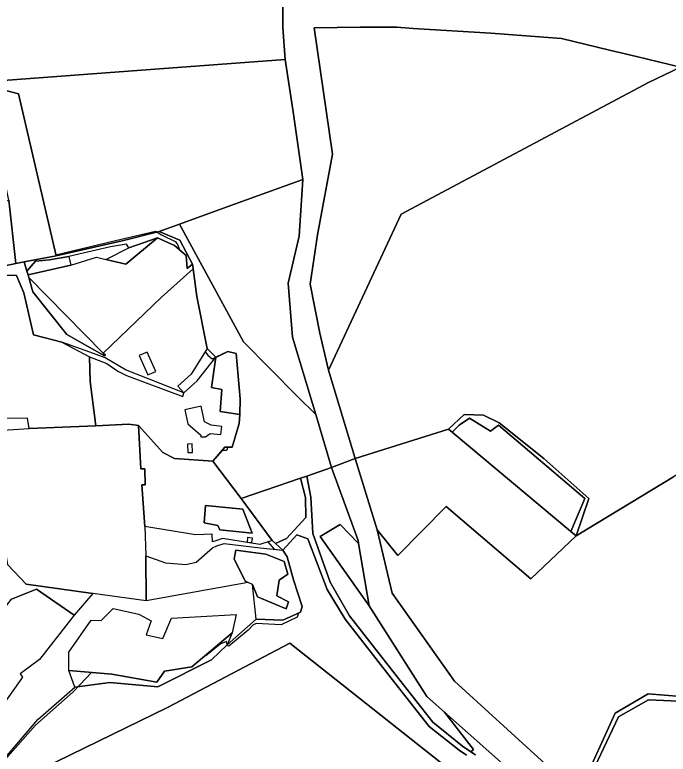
# Model space of a CAD drawing. Extents: x -477304 to -465429, y -1159113 to -1149210.
# Drawn here: x -470642 to -470157, y -1151854 to -1151305 of the extents above; entities that cross this region are included whole.
import ezdxf

# ---------------------------------------------------------------- set-up
doc = ezdxf.new("R2010")
doc.units = 0
for name, color, linetype in [('BPEJ_s', 7, 'Continuous'), ('PUPFL_s', 7, 'Continuous'), ('trav_porost_s', 7, 'Continuous'), ('voda_s', 7, 'Continuous')]:
    doc.layers.add(name, color=color, linetype=linetype)

msp = doc.modelspace()

# ---------------------------------------------------------------- linework, layer by layer
at = {"layer": 'BPEJ_s'}
msp.add_lwpolyline([(-470659.16, -1151358.78), (-470639.21, -1151364.17), (-470611.46, -1151483.61), (-470567.29, -1151472.92), (-470537.41, -1151465.95), (-470536.25, -1151466.7), (-470533.14, -1151468.72), (-470522.9, -1151473.63), (-470521.41, -1151475.33), (-470519.4, -1151480.05), (-470514.72, -1151484.17), (-470514.23, -1151492.14), (-470513.72, -1151493.34), (-470510.13, -1151490.61), (-470509.53, -1151494), (-470506.83, -1151514.54), (-470499.13, -1151552.98), (-470500.72, -1151555.54), (-470498.8, -1151558.1), (-470495.39, -1151560.66), (-470492.87, -1151559.58), (-470491.37, -1151558.94), (-470483.94, -1151555.42), (-470477.57, -1151556.92), (-470474.8, -1151590.43), (-470474.87, -1151602.01), (-470475.35, -1151608.72), (-470480.72, -1151626.2), (-470483.85, -1151626.24), (-470484.29, -1151627.64), (-470484.93, -1151628.71), (-470488.07, -1151628.71), (-470494.9, -1151636.77), (-470473.99, -1151664.4), (-470450.85, -1151695.66), (-470454.07, -1151696.64), (-470449.41, -1151702.05), (-470443.12, -1151702.67), (-470439.95, -1151707.77), (-470435.24, -1151724.84), (-470428.75, -1151744.49), (-470429.85, -1151748.88), (-470431.53, -1151749.64), (-470432.46, -1151752.43), (-470444.4, -1151758.19), (-470462.75, -1151757.13), (-470465.31, -1151758.41), (-470468.72, -1151762.24), (-470483.23, -1151773.98), (-470484.08, -1151773.76), (-470484.3, -1151772.93), (-470484.32, -1151772.87), (-470484.93, -1151770.56), (-470489.63, -1151772.48), (-470500.29, -1151781.23), (-470500.78, -1151781.16), (-470510.51, -1151789.34), (-470530.76, -1151792.46), (-470536.47, -1151800.72), (-470570.01, -1151794.79), (-470584.87, -1151793.57), (-470593.67, -1151802.73), (-470598.84, -1151808.11), (-470626.58, -1151832.64), (-470648.98, -1151858.24)], dxfattribs=at)
msp.add_lwpolyline([(-470659.16, -1151358.78), (-470639.21, -1151364.17), (-470611.46, -1151483.61), (-470567.29, -1151472.92), (-470537.41, -1151465.95), (-470536.25, -1151466.7), (-470533.14, -1151468.72), (-470522.9, -1151473.63), (-470521.41, -1151475.33), (-470519.4, -1151480.05), (-470514.72, -1151484.17), (-470514.23, -1151492.14), (-470513.72, -1151493.34), (-470510.13, -1151490.61), (-470509.53, -1151494), (-470506.83, -1151514.54), (-470499.13, -1151552.98), (-470500.72, -1151555.54), (-470498.8, -1151558.1), (-470495.39, -1151560.66), (-470492.87, -1151559.58), (-470491.37, -1151558.94), (-470483.94, -1151555.42), (-470477.57, -1151556.92), (-470474.8, -1151590.43), (-470474.87, -1151602.01), (-470475.35, -1151608.72), (-470480.72, -1151626.2), (-470483.85, -1151626.24), (-470484.29, -1151627.64), (-470484.93, -1151628.71), (-470488.07, -1151628.71), (-470494.9, -1151636.77), (-470473.99, -1151664.4), (-470450.85, -1151695.66), (-470454.07, -1151696.64), (-470449.41, -1151702.05), (-470443.12, -1151702.67), (-470439.95, -1151707.77), (-470435.24, -1151724.84), (-470428.75, -1151744.49), (-470429.85, -1151748.88), (-470431.53, -1151749.64), (-470432.46, -1151752.43), (-470444.4, -1151758.19), (-470462.75, -1151757.13), (-470465.31, -1151758.41), (-470468.72, -1151762.24), (-470483.23, -1151773.98), (-470484.08, -1151773.76), (-470484.3, -1151772.93), (-470484.32, -1151772.87), (-470484.93, -1151770.56), (-470489.63, -1151772.48), (-470500.29, -1151781.23), (-470500.78, -1151781.16), (-470510.51, -1151789.34), (-470530.76, -1151792.46), (-470536.47, -1151800.72), (-470570.01, -1151794.79), (-470584.87, -1151793.57), (-470593.67, -1151802.73), (-470598.84, -1151808.11), (-470626.58, -1151832.64), (-470648.98, -1151858.24)], dxfattribs=at)
at = {"layer": 'PUPFL_s'}
for points in [[(-470590.97, -1151349.83), (-470620.51, -1151352.03), (-470670.37, -1151355.75), (-470673.29, -1151355.15), (-470654.9, -1151308.72), (-470632.08, -1151252.99), (-470572.35, -1151223.33), (-470517.26, -1151227.82), (-470439, -1151236.7), (-470443.21, -1151256.74), (-470443.16, -1151314.78), (-470441.39, -1151338.67), (-470491.25, -1151342.38), (-470541.11, -1151346.11)], [(-470346.34, -1151315.55), (-470288.78, -1151319.08), (-470236.24, -1151323), (-470200.8, -1151331.6), (-470180.76, -1151336.24), (-470148.15, -1151344.32), (-470171.74, -1151355.7), (-470355.3, -1151453.4), (-470409.15, -1151569.16), (-470415.69, -1151541.71), (-470422.79, -1151505.3), (-470417.45, -1151468.61), (-470406.12, -1151408.86), (-470419.7, -1151314.97), (-470385.67, -1151314.59), (-470358.42, -1151314.47)], [(-470487.69, -1151449.23), (-470519.77, -1151460.89), (-470534.69, -1151466.31), (-470562.32, -1151473.27), (-470611.28, -1151484.38), (-470639.21, -1151364.17), (-470659.16, -1151358.78), (-470670.37, -1151355.75), (-470620.51, -1151352.03), (-470590.97, -1151349.83), (-470541.11, -1151346.11), (-470491.25, -1151342.38), (-470441.39, -1151338.67), (-470435.44, -1151377.36), (-470428.21, -1151427.6)], [(-470153.21, -1151648.26), (-470225.46, -1151692.07), (-470216.01, -1151664.31), (-470249.55, -1151634.67), (-470282.66, -1151608.15), (-470294.13, -1151602.6), (-470308.59, -1151602.12), (-470320.27, -1151612.92), (-470389.37, -1151634.71), (-470409.15, -1151569.16), (-470355.3, -1151453.4), (-470171.74, -1151355.7), (-470148.15, -1151344.32), (-470135.66, -1151368.82), (-470127.77, -1151394.54), (-470090.3, -1151497.49), (-470105.58, -1151486.63), (-470075.17, -1151600.94), (-470091.49, -1151610.84)], [(-470487.69, -1151449.23), (-470428.21, -1151427.6), (-470430.91, -1151469.67), (-470439.2, -1151504.72), (-470435.77, -1151544.58), (-470421.03, -1151593.86), (-470418.55, -1151602.16), (-470432.07, -1151588.73), (-470472.2, -1151548.17), (-470519.77, -1151460.89)], [(-470506.83, -1151514.54), (-470509.53, -1151494), (-470510.13, -1151490.61), (-470519.53, -1151472.72), (-470534.69, -1151466.31), (-470519.77, -1151460.89), (-470472.2, -1151548.17), (-470432.07, -1151588.73), (-470418.55, -1151602.16), (-470406.83, -1151641.32), (-470425.24, -1151647.87), (-470429.92, -1151649.45), (-470473.99, -1151664.4), (-470494.9, -1151636.77), (-470486, -1151626.27), (-470480.72, -1151626.2), (-470475.35, -1151608.72), (-470474.87, -1151602.01), (-470474.8, -1151590.43), (-470477.57, -1151556.92), (-470483.94, -1151555.42), (-470492.83, -1151559.63), (-470499.13, -1151552.98)], [(-470634.84, -1151488.73), (-470611.28, -1151484.38), (-470562.32, -1151473.27), (-470534.69, -1151466.31), (-470519.53, -1151472.72), (-470510.13, -1151490.61), (-470514.14, -1151493.66), (-470514.72, -1151484.17), (-470523.34, -1151476.57), (-470535.96, -1151471.01), (-470557.3, -1151478.38), (-470558.98, -1151475.77), (-470570.89, -1151477.69), (-470601.78, -1151484.78), (-470616.17, -1151487.25), (-470626.64, -1151488.35), (-470632.88, -1151495.72)], [(-470282.66, -1151608.15), (-470249.55, -1151634.67), (-470216.01, -1151664.31), (-470225.46, -1151692.07), (-470229.38, -1151688.8), (-470218.95, -1151664.44), (-470283.13, -1151610.11), (-470289.05, -1151614.42), (-470304.68, -1151604.69), (-470312.32, -1151609.87), (-470317.53, -1151615.21), (-470320.27, -1151612.92), (-470308.59, -1151602.12), (-470294.13, -1151602.6)], [(-470218.95, -1151664.44), (-470229.38, -1151688.8), (-470317.53, -1151615.21), (-470312.32, -1151609.87), (-470304.68, -1151604.69), (-470289.05, -1151614.42), (-470283.13, -1151610.11)], [(-470357.66, -1151706.76), (-470373.13, -1151687.8), (-470389.37, -1151634.71), (-470320.27, -1151612.92), (-470317.53, -1151615.21), (-470229.38, -1151688.8), (-470225.46, -1151692.07), (-470259, -1151723.99), (-470321.95, -1151670.35)], [(-470387.25, -1151695.57), (-470406.83, -1151641.32), (-470389.37, -1151634.71), (-470373.13, -1151687.8), (-470361.97, -1151734.6), (-470315.75, -1151799.93), (-470251.11, -1151858.95), (-470226.66, -1151880.93), (-470242.94, -1151889.79), (-470253.28, -1151882.23), (-470270.37, -1151869.74), (-470323.08, -1151823.03), (-470336.15, -1151811.45), (-470378.96, -1151744.1), (-470386.88, -1151697.74)], [(-470408.04, -1151726.46), (-470420.87, -1151690.29), (-470422.38, -1151663.53), (-470425.24, -1151647.87), (-470406.83, -1151641.32), (-470387.25, -1151695.57), (-470386.88, -1151697.74), (-470400.45, -1151683.72), (-470415.46, -1151692.66), (-470378.96, -1151744.1), (-470336.15, -1151811.45), (-470323.08, -1151823.03), (-470301.65, -1151850.84), (-470303.52, -1151852.39), (-470309.73, -1151848.21), (-470331.87, -1151830.33), (-470358.88, -1151795.77), (-470393.69, -1151751.56)], [(-470425.96, -1151678.53), (-470440.42, -1151694.03), (-470448.38, -1151697.91), (-470450.85, -1151695.66), (-470473.99, -1151664.4), (-470429.92, -1151649.45), (-470426.14, -1151663.69)], [(-470386.88, -1151697.74), (-470378.96, -1151744.1), (-470415.46, -1151692.66), (-470400.45, -1151683.72)], [(-470530.76, -1151792.46), (-470510.51, -1151789.34), (-470480.61, -1151764.19), (-470484.37, -1151772.99), (-470495.94, -1151784.12), (-470535.82, -1151804.15), (-470571.49, -1151800.97), (-470597.32, -1151804.38), (-470601.78, -1151792.19), (-470570.01, -1151794.79), (-470536.47, -1151800.72)]]:
    msp.add_lwpolyline(points, close=True, dxfattribs=at)
for points in [[(-470148.15, -1151344.32), (-470180.76, -1151336.24), (-470200.8, -1151331.6), (-470236.24, -1151323), (-470288.78, -1151319.08), (-470346.34, -1151315.55), (-470358.42, -1151314.47), (-470385.67, -1151314.59), (-470419.7, -1151314.97), (-470406.12, -1151408.86), (-470417.45, -1151468.61), (-470422.79, -1151505.3), (-470415.69, -1151541.71), (-470409.15, -1151569.16), (-470389.37, -1151634.71), (-470406.83, -1151641.32), (-470418.55, -1151602.16), (-470421.03, -1151593.86), (-470435.77, -1151544.58), (-470439.2, -1151504.72), (-470430.91, -1151469.67), (-470428.21, -1151427.6), (-470435.44, -1151377.36), (-470441.39, -1151338.67), (-470443.16, -1151314.78), (-470443.21, -1151256.74)], [(-470306.73, -1151855.05), (-470312.23, -1151851.31), (-470334.53, -1151833.61), (-470362.61, -1151797.66), (-470396.9, -1151753.94), (-470410.08, -1151732.02), (-470424.51, -1151694.47), (-470432.7, -1151691.42), (-470443.12, -1151702.67), (-470448.38, -1151697.91), (-470440.42, -1151694.03), (-470425.96, -1151678.53), (-470426.14, -1151663.69), (-470429.92, -1151649.45), (-470425.24, -1151647.87), (-470422.38, -1151663.53), (-470420.87, -1151690.29), (-470408.04, -1151726.46), (-470393.69, -1151751.56), (-470358.88, -1151795.77), (-470331.87, -1151830.33), (-470309.73, -1151848.21), (-470303.52, -1151852.39), (-470300.05, -1151854.72)], [(-470147.76, -1151811.37), (-470171.99, -1151809.39), (-470196.48, -1151823.65), (-470221.39, -1151878.77), (-470226.66, -1151880.93), (-470251.11, -1151858.95), (-470315.75, -1151799.93), (-470361.97, -1151734.6), (-470373.13, -1151687.8), (-470357.66, -1151706.76), (-470321.95, -1151670.35), (-470259, -1151723.99), (-470225.46, -1151692.07), (-470153.21, -1151648.26)], [(-470650.23, -1151858.37), (-470624.85, -1151828.43), (-470597.32, -1151804.38), (-470571.49, -1151800.97), (-470535.82, -1151804.15), (-470495.94, -1151784.12), (-470484.37, -1151772.99), (-470462.91, -1151753.98), (-470443, -1151754.84), (-470429.85, -1151748.88), (-470428.75, -1151744.49), (-470435.24, -1151724.84), (-470439.95, -1151707.77), (-470443.12, -1151702.67), (-470432.7, -1151691.42), (-470424.51, -1151694.47), (-470410.08, -1151732.02), (-470396.9, -1151753.94), (-470362.61, -1151797.66), (-470334.53, -1151833.61), (-470312.23, -1151851.31), (-470306.73, -1151855.05)], [(-470319.32, -1151865.5), (-470437.91, -1151771.83), (-470528.56, -1151819.66), (-470641.49, -1151874.61)], [(-470641.49, -1151874.61), (-470528.56, -1151819.66), (-470437.91, -1151771.83), (-470319.32, -1151865.5)], [(-470142.18, -1152095.18), (-470172.83, -1152020.94), (-470175.58, -1152007.33), (-470231.98, -1151935.99), (-470239.46, -1151890.98), (-470220.48, -1151882.29), (-470193.95, -1151826.43), (-470171.91, -1151813.75), (-470149.63, -1151814.8)], [(-470300.05, -1151854.72), (-470303.52, -1151852.39), (-470301.65, -1151850.84), (-470323.08, -1151823.03), (-470270.37, -1151869.74)]]:
    msp.add_lwpolyline(points, dxfattribs=at)
at = {"layer": 'trav_porost_s'}
for points in [[(-470639.21, -1151364.17), (-470611.28, -1151484.38), (-470634.84, -1151488.73), (-470641.21, -1151489.9), (-470646.26, -1151442.95), (-470661.01, -1151374.58), (-470659.95, -1151365.5), (-470659.16, -1151358.78)], [(-470819.46, -1151517.55), (-470827.19, -1151488.54), (-470834.39, -1151461.41), (-470841.32, -1151439.75), (-470843.37, -1151420.05), (-470804.78, -1151518.1), (-470733.72, -1151491.42), (-470739.2, -1151466.04), (-470646.26, -1151442.95), (-470641.21, -1151489.9), (-470677.47, -1151497.65), (-470730.17, -1151511.35), (-470777.96, -1151526.46)], [(-470509.53, -1151494), (-470533.35, -1151515.25), (-470576.28, -1151556.51), (-470631.58, -1151500.37), (-470632.09, -1151498.53), (-470600.33, -1151491.26), (-470581.3, -1151485.37), (-470574.42, -1151487.05), (-470559.48, -1151490.45), (-470535.96, -1151471.01), (-470523.34, -1151476.57), (-470514.72, -1151484.17), (-470514.14, -1151493.66), (-470510.13, -1151490.61)], [(-470535.96, -1151471.01), (-470559.48, -1151490.45), (-470574.42, -1151487.05), (-470557.3, -1151478.38)], [(-470600.33, -1151491.26), (-470632.09, -1151498.53), (-470632.88, -1151495.72), (-470626.64, -1151488.35), (-470616.17, -1151487.25), (-470601.78, -1151484.78)], [(-470576.28, -1151556.51), (-470574.65, -1151558.03), (-470575.33, -1151558.44), (-470603.16, -1151542.72), (-470628.58, -1151511.06), (-470631.58, -1151500.37)], [(-470543.69, -1151555.69), (-470549.59, -1151558.36), (-470543.1, -1151572.71), (-470537.2, -1151570.04)], [(-470495.86, -1151582), (-470492.83, -1151559.63), (-470483.94, -1151555.42), (-470477.57, -1151556.92), (-470474.8, -1151590.43), (-470474.87, -1151602.01), (-470489.45, -1151599.82), (-470488.19, -1151583.51)], [(-470486, -1151626.27), (-470494.9, -1151636.77), (-470523.51, -1151634.64), (-470532.18, -1151630.28), (-470550.1, -1151610.25), (-470557.18, -1151609.36), (-470581.85, -1151610.38), (-470585.9, -1151577.53), (-470586.51, -1151559.16), (-470573.55, -1151564.16), (-470565.47, -1151569.85), (-470559.03, -1151573.14), (-470517.11, -1151588.76), (-470516.46, -1151586.08), (-470506.48, -1151577.1), (-470492.83, -1151559.63), (-470495.86, -1151582), (-470488.19, -1151583.51), (-470489.45, -1151599.82), (-470474.87, -1151602.01), (-470475.35, -1151608.72), (-470480.72, -1151626.2)], [(-470496.91, -1151616.13), (-470488.96, -1151616.96), (-470488.33, -1151610.89), (-470496.28, -1151610.06), (-470501.25, -1151607.42), (-470503.72, -1151595.92), (-470515.83, -1151598.52), (-470513.59, -1151608.94), (-470503.96, -1151617.31), (-470503.95, -1151618.72), (-470500.32, -1151618.7)], [(-470548.42, -1151642.33), (-470545.41, -1151642.46), (-470545.28, -1151654.17), (-470547.65, -1151654.17), (-470545.52, -1151685.23), (-470544.73, -1151706.99), (-470544.37, -1151740.36), (-470584.09, -1151734.89), (-470633.35, -1151728.01), (-470646.97, -1151713.6), (-470649.07, -1151701.5), (-470652.36, -1151701.54), (-470666.6, -1151684.25), (-470670.18, -1151663.71), (-470689.89, -1151649.63), (-470701.11, -1151616.95), (-470631.17, -1151612.43), (-470581.85, -1151610.38), (-470557.18, -1151609.36), (-470550.1, -1151610.25)], [(-470545.41, -1151642.46), (-470548.42, -1151642.33), (-470550.1, -1151610.25), (-470532.18, -1151630.28), (-470523.51, -1151634.64), (-470494.9, -1151636.77), (-470473.99, -1151664.4), (-470450.85, -1151695.66), (-470460.09, -1151698.47), (-470487.79, -1151694.22), (-470492.71, -1151695.81), (-470495.19, -1151696.53), (-470495.47, -1151690.97), (-470507.86, -1151691.46), (-470545.52, -1151685.23), (-470547.65, -1151654.17), (-470545.28, -1151654.17)], [(-470509.95, -1151630.22), (-470510.26, -1151623.85), (-470513.76, -1151624.02), (-470513.45, -1151630.39)], [(-470465.77, -1151690.22), (-470472.68, -1151672.38), (-470500.37, -1151669.56), (-470501.39, -1151682.55), (-470491.23, -1151684.48), (-470489.88, -1151687.67)], [(-470465.77, -1151690.22), (-470489.88, -1151687.67), (-470491.23, -1151684.48), (-470501.39, -1151682.55), (-470500.37, -1151669.56), (-470472.68, -1151672.38)], [(-470465.96, -1151697.07), (-470465.66, -1151693.75), (-470469.21, -1151693.43), (-470469.51, -1151696.75)], [(-470477.91, -1151702.71), (-470479.07, -1151709.15), (-470470.99, -1151725.87), (-470468.73, -1151726.71), (-470544.37, -1151740.36), (-470544.73, -1151706.99), (-470530.16, -1151712.14), (-470514.94, -1151713.46), (-470507.28, -1151711.68), (-470495.13, -1151700.96), (-470491.98, -1151699.57), (-470486.62, -1151697.94), (-470459.94, -1151701), (-470443.12, -1151702.67), (-470439.95, -1151707.77), (-470435.24, -1151724.84), (-470428.75, -1151744.49), (-470429.85, -1151748.88), (-470443, -1151754.84), (-470462.91, -1151753.98), (-470465.51, -1151728.29), (-470461.83, -1151737.45), (-470440.5, -1151746.39), (-470438.82, -1151741.15), (-470447.41, -1151736.56), (-470445.68, -1151725.12), (-470439.38, -1151720.63), (-470442.11, -1151711.14), (-470455.77, -1151705.62)], [(-470477.91, -1151702.71), (-470455.77, -1151705.62), (-470442.11, -1151711.14), (-470439.38, -1151720.63), (-470445.68, -1151725.12), (-470447.41, -1151736.56), (-470438.82, -1151741.15), (-470440.5, -1151746.39), (-470461.83, -1151737.45), (-470465.51, -1151728.29), (-470468.73, -1151726.71), (-470470.99, -1151725.87), (-470479.07, -1151709.15)], [(-470679.75, -1151824.9), (-470678.27, -1151789.54), (-470671.36, -1151772.41), (-470660.92, -1151760.17), (-470644.42, -1151739.09), (-470625.84, -1151731.84), (-470597.72, -1151750.9), (-470623.45, -1151783.99), (-470637.78, -1151794.58), (-470636.13, -1151797.05), (-470649.2, -1151815.65), (-470655.43, -1151814.93), (-470664.85, -1151829.66)], [(-470536.47, -1151800.72), (-470570.01, -1151794.79), (-470601.78, -1151792.19), (-470601.78, -1151778.54), (-470585.2, -1151754.81), (-470577.72, -1151755.06), (-470568.88, -1151746), (-470549.94, -1151750.24), (-470540.72, -1151755.17), (-470544.39, -1151765.7), (-470531.97, -1151768.36), (-470525.71, -1151753.16), (-470477.6, -1151750.59), (-470480.61, -1151764.19), (-470510.51, -1151789.34), (-470530.76, -1151792.46)]]:
    msp.add_lwpolyline(points, close=True, dxfattribs=at)
for points in [[(-470677.47, -1151497.65), (-470641.21, -1151489.9), (-470634.84, -1151488.73), (-470632.88, -1151495.72), (-470632.09, -1151498.53), (-470631.58, -1151500.37), (-470628.58, -1151511.06), (-470603.16, -1151542.72), (-470575.33, -1151558.44), (-470574.65, -1151558.03), (-470576.28, -1151556.51), (-470533.35, -1151515.25), (-470509.53, -1151494), (-470506.83, -1151514.54), (-470499.13, -1151552.98), (-470510.98, -1151572.1), (-470520.96, -1151581.08), (-470516.46, -1151586.08), (-470559.84, -1151568.82), (-470574.82, -1151560.09), (-470586.29, -1151555.77), (-470607.03, -1151548.27), (-470627.9, -1151542.96), (-470635.12, -1151511.71), (-470640.6, -1151498.83), (-470661.96, -1151498.69)], [(-470661.96, -1151498.69), (-470640.6, -1151498.83), (-470635.12, -1151511.71), (-470627.9, -1151542.96), (-470607.03, -1151548.27), (-470586.51, -1151559.16), (-470585.9, -1151577.53), (-470581.85, -1151610.38), (-470631.17, -1151612.43), (-470632.5, -1151604.9), (-470681.92, -1151605.38)], [(-470646.97, -1151713.6), (-470633.35, -1151728.01), (-470584.09, -1151734.89), (-470597.72, -1151750.9), (-470625.84, -1151731.84), (-470644.42, -1151739.09)]]:
    msp.add_lwpolyline(points, dxfattribs=at)
at = {"layer": 'voda_s'}
for points in [[(-470154.04, -1152104.41), (-470187.43, -1152028.15), (-470189.44, -1152013.29), (-470210.71, -1152003.99), (-470220.76, -1151995.15), (-470242.44, -1151975.54), (-470252.15, -1151933.88), (-470251.9, -1151906.96), (-470242.94, -1151889.79), (-470226.66, -1151880.93), (-470221.39, -1151878.77), (-470196.48, -1151823.65), (-470171.99, -1151809.39), (-470147.76, -1151811.37)], [(-470149.63, -1151814.8), (-470171.91, -1151813.75), (-470193.95, -1151826.43), (-470220.48, -1151882.29), (-470239.46, -1151890.98), (-470241.31, -1151894.17), (-470248.28, -1151906.19), (-470248.32, -1151934.28), (-470238.99, -1151972.47), (-470207.02, -1152002.08), (-470184.84, -1152010.29), (-470181.81, -1152030.97), (-470147, -1152105.67)]]:
    msp.add_lwpolyline(points, dxfattribs=at)

doc.saveas('drawing.dxf')
